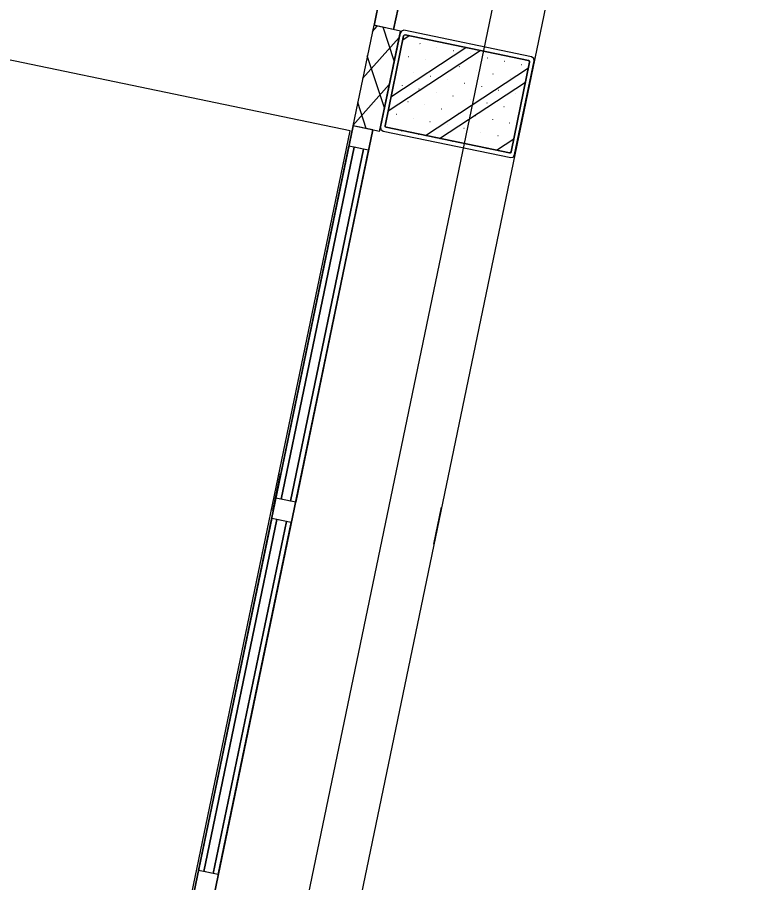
# Model space of a CAD drawing. Extents: x 81065 to 81486, y 452384 to 452681.
# Drawn here: x 81126.654 to 81128.767, y 452552.7 to 452555.226 of the extents above; entities that cross this region are included whole.
import ezdxf

# ---------------------------------------------------------------- set-up
doc = ezdxf.new("R2010")
doc.units = 0
doc.layers.add('B-BH-VH-KANTOPSLUITING-GV', color=7, linetype='Continuous')

msp = doc.modelspace()

# ---------------------------------------------------------------- linework, layer by layer
at = {"layer": 'B-BH-VH-KANTOPSLUITING-GV'}
for p, q in [((81122.2553, 452526.6302), (81131.0942, 452569.2132)), ((81123.1371, 452531.6334), (81130.9161, 452569.0924)), ((81127.6961, 452555.2024), (81128.6111, 452559.6084)), ((81128.6111, 452559.6084), (81127.6961, 452555.2024)), ((81127.7531, 452555.1904), (81128.6681, 452559.5964)), ((81128.6681, 452559.5964), (81127.7531, 452555.1904)), ((81127.6261, 452554.8954), (81118.8141, 452556.7254)), ((81127.6951, 452555.2034), (81127.6341, 452554.9094)), ((81127.6911, 452555.1854), (81127.7051, 452555.2004)), ((81127.7731, 452555.1864), (81127.6951, 452555.2034)), ((81127.7531, 452555.1904), (81127.6961, 452555.2024)), ((81127.7531, 452555.1904), (81127.6961, 452555.2024)), ((81127.7551, 452555.0994), (81127.7221, 452555.1974)), ((81127.7121, 452554.8934), (81127.7731, 452555.1864)), ((81127.7721, 452555.1804), (81127.7151, 452554.9064)), ((81127.7281, 452554.9094), (81127.7821, 452555.1724)), ((81127.7821, 452555.1724), (81127.7281, 452554.9094)), ((81127.7761, 452555.1864), (81127.7721, 452555.1804)), ((81127.7831, 452555.1884), (81127.7761, 452555.1864)), ((81127.7801, 452555.1604), (81127.7981, 452555.1734)), ((81127.7821, 452555.1724), (81127.7841, 452555.1744)), ((81127.7841, 452555.1744), (81127.7821, 452555.1724)), ((81128.1561, 452555.1114), (81127.7831, 452555.1884)), ((81127.7841, 452555.1744), (81127.7871, 452555.1754)), ((81127.7871, 452555.1754), (81127.7841, 452555.1744)), ((81127.7871, 452555.1754), (81128.1471, 452555.1004)), ((81128.1471, 452555.1004), (81127.7871, 452555.1754)), ((81127.6621, 452555.0474), (81127.7691, 452555.1674)), ((81127.7801, 452555.1604), (81127.7801, 452555.1604)), ((81127.8291, 452555.1504), (81127.8301, 452555.1494)), ((81127.7371, 452554.9534), (81128.0061, 452555.1294)), ((81127.7451, 452554.9944), (81127.9641, 452555.1384)), ((81127.8791, 452555.1394), (81127.8791, 452555.1394)), ((81127.9281, 452555.1294), (81127.9291, 452555.1294)), ((81127.9781, 452555.1194), (81127.9781, 452555.1194)), ((81127.7261, 452554.9624), (81127.6761, 452555.1144)), ((81127.7951, 452555.1124), (81127.7961, 452555.1124)), ((81127.8451, 452555.1024), (81127.8451, 452555.1024)), ((81128.0271, 452555.1084), (81128.0281, 452555.1084)), ((81128.0771, 452555.0984), (81128.0781, 452555.0984)), ((81128.1501, 452555.0954), (81128.0961, 452554.8334)), ((81128.0961, 452554.8334), (81128.1501, 452555.0954)), ((81128.1061, 452554.8254), (81128.1631, 452555.0994)), ((81128.1471, 452555.1004), (81128.1501, 452555.0984)), ((81128.1501, 452555.0984), (81128.1471, 452555.1004)), ((81128.1501, 452555.0984), (81128.1501, 452555.0954)), ((81128.1501, 452555.0954), (81128.1501, 452555.0984)), ((81128.1621, 452555.1064), (81128.1561, 452555.1114)), ((81128.1631, 452555.0994), (81128.1621, 452555.1064)), ((81127.7621, 452555.0754), (81127.7631, 452555.0754)), ((81127.8461, 452554.8814), (81128.1471, 452555.0784)), ((81127.8941, 452555.0924), (81127.8951, 452555.0924)), ((81127.9441, 452555.0824), (81127.9451, 452555.0814)), ((81127.9941, 452555.0714), (81127.9941, 452555.0714)), ((81128.1261, 452555.0884), (81128.1271, 452555.0884)), ((81127.8121, 452555.0654), (81127.8121, 452555.0654)), ((81127.8611, 452555.0544), (81127.8621, 452555.0544)), ((81127.9111, 452555.0444), (81127.9111, 452555.0444)), ((81128.0431, 452555.0614), (81128.0441, 452555.0614)), ((81128.0931, 452555.0514), (81128.0931, 452555.0514)), ((81127.6341, 452554.9104), (81127.7401, 452555.0304)), ((81127.7781, 452555.0284), (81127.7781, 452555.0274)), ((81127.8871, 452554.8724), (81128.1381, 452555.0374)), ((81127.9601, 452555.0344), (81127.9611, 452555.0344)), ((81128.0101, 452555.0244), (81128.0101, 452555.0234)), ((81127.8271, 452555.0174), (81127.8281, 452555.0174)), ((81127.8771, 452555.0074), (81127.8771, 452555.0074)), ((81127.9261, 452554.9974), (81127.9271, 452554.9974)), ((81128.0591, 452555.0134), (81128.0601, 452555.0134)), ((81128.1091, 452555.0034), (81128.1091, 452555.0034)), ((81127.6731, 452554.9014), (81127.6481, 452554.9774)), ((81127.6731, 452554.9014), (81127.6481, 452554.9774)), ((81127.7441, 452554.9904), (81127.7451, 452554.9904)), ((81127.7941, 452554.9804), (81127.7951, 452554.9804)), ((81127.8441, 452554.9704), (81127.8441, 452554.9704)), ((81127.9761, 452554.9864), (81127.9761, 452554.9864)), ((81128.0251, 452554.9764), (81128.0261, 452554.9764)), ((81127.7601, 452554.9434), (81127.7611, 452554.9434)), ((81127.8931, 452554.9594), (81127.8941, 452554.9594)), ((81127.9431, 452554.9494), (81127.9431, 452554.9494)), ((81128.0751, 452554.9664), (81128.0761, 452554.9664)), ((81127.8101, 452554.9324), (81127.8101, 452554.9324)), ((81127.8591, 452554.9224), (81127.8601, 452554.9224)), ((81127.9921, 452554.9394), (81127.9931, 452554.9394)), ((81128.0421, 452554.9294), (81128.0421, 452554.9284)), ((81128.0911, 452554.9184), (81128.0921, 452554.9184)), ((81126.7201, 452550.5034), (81127.6351, 452554.9094)), ((81127.6351, 452554.9094), (81126.7201, 452550.5034)), ((81126.7331, 452550.5994), (81127.6261, 452554.8954)), ((81126.7771, 452550.4914), (81127.6921, 452554.8974)), ((81127.6921, 452554.8974), (81126.7771, 452550.4914)), ((81127.7121, 452554.8934), (81127.6341, 452554.9094)), ((81127.6921, 452554.8974), (81127.6351, 452554.9094)), ((81127.6921, 452554.8974), (81127.6351, 452554.9094)), ((81127.7121, 452554.8934), (81127.7121, 452554.8934)), ((81127.7151, 452554.9064), (81127.7161, 452554.8984)), ((81127.7161, 452554.8984), (81127.7221, 452554.8944)), ((81127.7221, 452554.8944), (81128.0951, 452554.8174)), ((81127.7281, 452554.9064), (81127.7281, 452554.9094)), ((81127.7281, 452554.9094), (81127.7281, 452554.9064)), ((81127.7311, 452554.9054), (81127.7281, 452554.9064)), ((81127.7281, 452554.9064), (81127.7311, 452554.9054)), ((81128.0911, 452554.8304), (81127.7311, 452554.9054)), ((81127.7311, 452554.9054), (81128.0911, 452554.8304)), ((81127.7761, 452554.8954), (81127.7771, 452554.8954)), ((81127.9091, 452554.9124), (81127.9091, 452554.9124)), ((81127.9581, 452554.9024), (81127.9591, 452554.9024)), ((81128.0081, 452554.8914), (81128.0081, 452554.8914)), ((81127.8261, 452554.8854), (81127.8271, 452554.8854)), ((81127.8751, 452554.8754), (81127.8761, 452554.8744)), ((81128.0531, 452554.8384), (81128.1041, 452554.8714)), ((81128.0571, 452554.8814), (81128.0581, 452554.8814)), ((81127.4091, 452553.8224), (81127.6221, 452554.8504)), ((81127.6221, 452554.8504), (81127.4091, 452553.8224)), ((81127.4091, 452553.8224), (81127.6221, 452554.8504)), ((81127.6221, 452554.8504), (81127.4091, 452553.8224)), ((81127.4091, 452553.8224), (81127.6221, 452554.8504)), ((81127.6221, 452554.8504), (81127.4091, 452553.8224)), ((81127.4091, 452553.8224), (81127.6221, 452554.8504)), ((81127.6221, 452554.8504), (81127.4091, 452553.8224)), ((81127.4091, 452553.8224), (81127.6221, 452554.8504)), ((81127.6221, 452554.8504), (81127.4091, 452553.8224)), ((81127.4091, 452553.8224), (81127.6221, 452554.8504)), ((81127.6221, 452554.8504), (81127.4091, 452553.8224)), ((81127.4091, 452553.8224), (81127.6221, 452554.8504)), ((81127.6221, 452554.8504), (81127.4091, 452553.8224)), ((81127.4091, 452553.8224), (81127.6221, 452554.8504)), ((81127.6221, 452554.8504), (81127.4091, 452553.8224)), ((81127.4251, 452553.8194), (81127.6381, 452554.8474)), ((81127.6381, 452554.8474), (81127.4251, 452553.8194)), ((81127.4251, 452553.8194), (81127.6381, 452554.8474)), ((81127.6381, 452554.8474), (81127.4251, 452553.8194)), ((81127.4251, 452553.8194), (81127.6381, 452554.8474)), ((81127.6381, 452554.8474), (81127.4251, 452553.8194)), ((81127.4251, 452553.8194), (81127.6381, 452554.8474)), ((81127.6381, 452554.8474), (81127.4251, 452553.8194)), ((81127.6381, 452554.8474), (81127.4251, 452553.8194)), ((81127.4251, 452553.8194), (81127.6381, 452554.8474)), ((81127.6381, 452554.8474), (81127.4251, 452553.8194)), ((81127.4251, 452553.8194), (81127.6381, 452554.8474)), ((81127.6381, 452554.8474), (81127.4251, 452553.8194)), ((81127.4251, 452553.8194), (81127.6381, 452554.8474)), ((81127.6381, 452554.8474), (81127.4251, 452553.8194)), ((81127.4251, 452553.8194), (81127.6381, 452554.8474)), ((81127.4521, 452553.8134), (81127.6651, 452554.8414)), ((81127.6651, 452554.8414), (81127.4521, 452553.8134)), ((81127.4521, 452553.8134), (81127.6651, 452554.8414)), ((81127.6651, 452554.8414), (81127.4521, 452553.8134)), ((81127.4521, 452553.8134), (81127.6651, 452554.8414)), ((81127.6651, 452554.8414), (81127.4521, 452553.8134)), ((81127.4521, 452553.8134), (81127.6651, 452554.8414)), ((81127.6651, 452554.8414), (81127.4521, 452553.8134)), ((81127.6651, 452554.8414), (81127.4521, 452553.8134)), ((81127.4521, 452553.8134), (81127.6651, 452554.8414)), ((81127.6651, 452554.8414), (81127.4521, 452553.8134)), ((81127.4521, 452553.8134), (81127.6651, 452554.8414)), ((81127.6651, 452554.8414), (81127.4521, 452553.8134)), ((81127.4521, 452553.8134), (81127.6651, 452554.8414)), ((81127.6651, 452554.8414), (81127.4521, 452553.8134)), ((81127.4521, 452553.8134), (81127.6651, 452554.8414)), ((81127.6801, 452554.8384), (81127.6221, 452554.8504)), ((81127.6801, 452554.8384), (81127.6221, 452554.8504)), ((81127.6801, 452554.8384), (81127.6221, 452554.8504)), ((81127.6801, 452554.8384), (81127.6221, 452554.8504)), ((81127.6801, 452554.8384), (81127.6221, 452554.8504)), ((81127.6801, 452554.8384), (81127.6221, 452554.8504)), ((81127.6801, 452554.8384), (81127.6221, 452554.8504)), ((81127.6801, 452554.8384), (81127.6221, 452554.8504)), ((81127.6801, 452554.8384), (81127.6221, 452554.8504)), ((81127.6801, 452554.8384), (81127.6221, 452554.8504)), ((81127.6801, 452554.8384), (81127.6221, 452554.8504)), ((81127.6801, 452554.8384), (81127.6221, 452554.8504)), ((81127.6801, 452554.8384), (81127.6221, 452554.8504)), ((81127.6801, 452554.8384), (81127.6221, 452554.8504)), ((81127.6801, 452554.8384), (81127.6221, 452554.8504)), ((81127.6801, 452554.8384), (81127.6221, 452554.8504)), ((81127.6651, 452554.8414), (81127.6381, 452554.8474)), ((81127.6651, 452554.8414), (81127.6381, 452554.8474)), ((81127.6651, 452554.8414), (81127.6381, 452554.8474)), ((81127.6651, 452554.8414), (81127.6381, 452554.8474)), ((81127.6651, 452554.8414), (81127.6381, 452554.8474)), ((81127.6651, 452554.8414), (81127.6381, 452554.8474)), ((81127.6651, 452554.8414), (81127.6381, 452554.8474)), ((81127.6651, 452554.8414), (81127.6381, 452554.8474)), ((81127.6651, 452554.8414), (81127.6381, 452554.8474)), ((81127.6651, 452554.8414), (81127.6381, 452554.8474)), ((81127.6651, 452554.8414), (81127.6381, 452554.8474)), ((81127.6651, 452554.8414), (81127.6381, 452554.8474)), ((81127.6651, 452554.8414), (81127.6381, 452554.8474)), ((81127.6651, 452554.8414), (81127.6381, 452554.8474)), ((81127.6651, 452554.8414), (81127.6381, 452554.8474)), ((81127.6651, 452554.8414), (81127.6381, 452554.8474)), ((81127.9251, 452554.8644), (81127.9261, 452554.8644)), ((81127.9751, 452554.8544), (81127.9751, 452554.8544)), ((81128.0241, 452554.8444), (81128.0251, 452554.8444)), ((81127.4671, 452553.8104), (81127.6801, 452554.8384)), ((81127.6801, 452554.8384), (81127.4671, 452553.8104)), ((81127.4671, 452553.8104), (81127.6801, 452554.8384)), ((81127.6801, 452554.8384), (81127.4671, 452553.8104)), ((81127.4671, 452553.8104), (81127.6801, 452554.8384)), ((81127.6801, 452554.8384), (81127.4671, 452553.8104)), ((81127.4671, 452553.8104), (81127.6801, 452554.8384)), ((81127.6801, 452554.8384), (81127.4671, 452553.8104)), ((81127.4671, 452553.8104), (81127.6801, 452554.8384)), ((81127.6801, 452554.8384), (81127.4671, 452553.8104)), ((81127.4671, 452553.8104), (81127.6801, 452554.8384)), ((81127.6801, 452554.8384), (81127.4671, 452553.8104)), ((81127.4671, 452553.8104), (81127.6801, 452554.8384)), ((81127.6801, 452554.8384), (81127.4671, 452553.8104)), ((81127.4671, 452553.8104), (81127.6801, 452554.8384)), ((81127.6801, 452554.8384), (81127.4671, 452553.8104)), ((81128.0741, 452554.8334), (81128.0741, 452554.8334)), ((81128.0941, 452554.8304), (81128.0911, 452554.8304)), ((81128.0911, 452554.8304), (81128.0941, 452554.8304)), ((81128.0961, 452554.8334), (81128.0941, 452554.8304)), ((81128.0941, 452554.8304), (81128.0961, 452554.8334)), ((81128.0951, 452554.8174), (81128.1021, 452554.8184)), ((81128.1021, 452554.8184), (81128.1061, 452554.8254)), ((81127.4001, 452553.7864), (81127.4231, 452553.8944)), ((81127.4671, 452553.8104), (81127.4091, 452553.8224)), ((81127.4671, 452553.8104), (81127.4091, 452553.8224)), ((81127.4671, 452553.8104), (81127.4091, 452553.8224)), ((81127.4671, 452553.8104), (81127.4091, 452553.8224)), ((81127.4671, 452553.8104), (81127.4091, 452553.8224)), ((81127.4671, 452553.8104), (81127.4091, 452553.8224)), ((81127.4671, 452553.8104), (81127.4091, 452553.8224)), ((81127.4671, 452553.8104), (81127.4091, 452553.8224)), ((81127.4671, 452553.8104), (81127.4091, 452553.8224)), ((81127.4671, 452553.8104), (81127.4091, 452553.8224)), ((81127.4671, 452553.8104), (81127.4091, 452553.8224)), ((81127.4671, 452553.8104), (81127.4091, 452553.8224)), ((81127.4671, 452553.8104), (81127.4091, 452553.8224)), ((81127.4671, 452553.8104), (81127.4091, 452553.8224)), ((81127.4671, 452553.8104), (81127.4091, 452553.8224)), ((81127.4671, 452553.8104), (81127.4091, 452553.8224)), ((81127.4521, 452553.8134), (81127.4251, 452553.8194)), ((81127.4521, 452553.8134), (81127.4251, 452553.8194)), ((81127.4521, 452553.8134), (81127.4251, 452553.8194)), ((81127.4521, 452553.8134), (81127.4251, 452553.8194)), ((81127.4521, 452553.8134), (81127.4251, 452553.8194)), ((81127.4521, 452553.8134), (81127.4251, 452553.8194)), ((81127.4521, 452553.8134), (81127.4251, 452553.8194)), ((81127.4521, 452553.8134), (81127.4251, 452553.8194)), ((81127.4521, 452553.8134), (81127.4251, 452553.8194)), ((81127.4521, 452553.8134), (81127.4251, 452553.8194)), ((81127.4521, 452553.8134), (81127.4251, 452553.8194)), ((81127.4521, 452553.8134), (81127.4251, 452553.8194)), ((81127.4521, 452553.8134), (81127.4251, 452553.8194)), ((81127.4521, 452553.8134), (81127.4251, 452553.8194)), ((81127.4521, 452553.8134), (81127.4251, 452553.8194)), ((81127.4521, 452553.8134), (81127.4251, 452553.8194)), ((81127.8701, 452553.6884), (81127.8931, 452553.7964)), ((81127.1831, 452552.7354), (81127.3971, 452553.7634)), ((81127.3971, 452553.7634), (81127.1831, 452552.7354)), ((81127.1831, 452552.7354), (81127.3971, 452553.7634)), ((81127.3971, 452553.7634), (81127.1831, 452552.7354)), ((81127.1831, 452552.7354), (81127.3971, 452553.7634)), ((81127.3971, 452553.7634), (81127.1831, 452552.7354)), ((81127.1831, 452552.7354), (81127.3971, 452553.7634)), ((81127.3971, 452553.7634), (81127.1831, 452552.7354)), ((81127.1831, 452552.7354), (81127.3971, 452553.7634)), ((81127.3971, 452553.7634), (81127.1831, 452552.7354)), ((81127.1831, 452552.7354), (81127.3971, 452553.7634)), ((81127.3971, 452553.7634), (81127.1831, 452552.7354)), ((81127.1831, 452552.7354), (81127.3971, 452553.7634)), ((81127.3971, 452553.7634), (81127.1831, 452552.7354)), ((81127.1831, 452552.7354), (81127.3971, 452553.7634)), ((81127.3971, 452553.7634), (81127.1831, 452552.7354)), ((81127.4121, 452553.7604), (81127.1991, 452552.7324)), ((81127.1991, 452552.7324), (81127.4121, 452553.7604)), ((81127.1991, 452552.7324), (81127.4121, 452553.7604)), ((81127.4121, 452553.7604), (81127.1991, 452552.7324)), ((81127.1991, 452552.7324), (81127.4121, 452553.7604)), ((81127.4121, 452553.7604), (81127.1991, 452552.7324)), ((81127.4121, 452553.7604), (81127.1991, 452552.7324)), ((81127.1991, 452552.7324), (81127.4121, 452553.7604)), ((81127.1991, 452552.7324), (81127.4121, 452553.7604)), ((81127.4121, 452553.7604), (81127.1991, 452552.7324)), ((81127.1991, 452552.7324), (81127.4121, 452553.7604)), ((81127.4121, 452553.7604), (81127.1991, 452552.7324)), ((81127.1991, 452552.7324), (81127.4121, 452553.7604)), ((81127.4121, 452553.7604), (81127.1991, 452552.7324)), ((81127.1991, 452552.7324), (81127.4121, 452553.7604)), ((81127.4121, 452553.7604), (81127.1991, 452552.7324)), ((81127.4401, 452553.7544), (81127.2261, 452552.7264)), ((81127.2261, 452552.7264), (81127.4401, 452553.7544)), ((81127.2261, 452552.7264), (81127.4401, 452553.7544)), ((81127.4401, 452553.7544), (81127.2261, 452552.7264)), ((81127.2261, 452552.7264), (81127.4401, 452553.7544)), ((81127.4401, 452553.7544), (81127.2261, 452552.7264)), ((81127.4401, 452553.7544), (81127.2261, 452552.7264)), ((81127.2261, 452552.7264), (81127.4401, 452553.7544)), ((81127.2261, 452552.7264), (81127.4401, 452553.7544)), ((81127.4401, 452553.7544), (81127.2261, 452552.7264)), ((81127.2261, 452552.7264), (81127.4401, 452553.7544)), ((81127.4401, 452553.7544), (81127.2261, 452552.7264)), ((81127.2261, 452552.7264), (81127.4401, 452553.7544)), ((81127.4401, 452553.7544), (81127.2261, 452552.7264)), ((81127.2261, 452552.7264), (81127.4401, 452553.7544)), ((81127.4401, 452553.7544), (81127.2261, 452552.7264)), ((81127.4541, 452553.7514), (81127.3971, 452553.7634)), ((81127.4541, 452553.7514), (81127.3971, 452553.7634)), ((81127.4541, 452553.7514), (81127.3971, 452553.7634)), ((81127.4541, 452553.7514), (81127.3971, 452553.7634)), ((81127.4541, 452553.7514), (81127.3971, 452553.7634)), ((81127.4541, 452553.7514), (81127.3971, 452553.7634)), ((81127.4541, 452553.7514), (81127.3971, 452553.7634)), ((81127.4541, 452553.7514), (81127.3971, 452553.7634)), ((81127.4541, 452553.7514), (81127.3971, 452553.7634)), ((81127.4541, 452553.7514), (81127.3971, 452553.7634)), ((81127.4541, 452553.7514), (81127.3971, 452553.7634)), ((81127.4541, 452553.7514), (81127.3971, 452553.7634)), ((81127.4541, 452553.7514), (81127.3971, 452553.7634)), ((81127.4541, 452553.7514), (81127.3971, 452553.7634)), ((81127.4541, 452553.7514), (81127.3971, 452553.7634)), ((81127.4541, 452553.7514), (81127.3971, 452553.7634)), ((81127.4401, 452553.7544), (81127.4121, 452553.7604)), ((81127.4401, 452553.7544), (81127.4121, 452553.7604)), ((81127.4401, 452553.7544), (81127.4121, 452553.7604)), ((81127.4401, 452553.7544), (81127.4121, 452553.7604)), ((81127.4401, 452553.7544), (81127.4121, 452553.7604)), ((81127.4401, 452553.7544), (81127.4121, 452553.7604)), ((81127.4401, 452553.7544), (81127.4121, 452553.7604)), ((81127.4401, 452553.7544), (81127.4121, 452553.7604)), ((81127.4401, 452553.7544), (81127.4121, 452553.7604)), ((81127.4401, 452553.7544), (81127.4121, 452553.7604)), ((81127.4401, 452553.7544), (81127.4121, 452553.7604)), ((81127.4401, 452553.7544), (81127.4121, 452553.7604)), ((81127.4401, 452553.7544), (81127.4121, 452553.7604)), ((81127.4401, 452553.7544), (81127.4121, 452553.7604)), ((81127.4401, 452553.7544), (81127.4121, 452553.7604)), ((81127.4401, 452553.7544), (81127.4121, 452553.7604)), ((81127.2411, 452552.7234), (81127.4541, 452553.7514)), ((81127.4541, 452553.7514), (81127.2411, 452552.7234)), ((81127.2411, 452552.7234), (81127.4541, 452553.7514)), ((81127.4541, 452553.7514), (81127.2411, 452552.7234)), ((81127.2411, 452552.7234), (81127.4541, 452553.7514)), ((81127.4541, 452553.7514), (81127.2411, 452552.7234)), ((81127.2411, 452552.7234), (81127.4541, 452553.7514)), ((81127.4541, 452553.7514), (81127.2411, 452552.7234)), ((81127.2411, 452552.7234), (81127.4541, 452553.7514)), ((81127.4541, 452553.7514), (81127.2411, 452552.7234)), ((81127.2411, 452552.7234), (81127.4541, 452553.7514)), ((81127.4541, 452553.7514), (81127.2411, 452552.7234)), ((81127.2411, 452552.7234), (81127.4541, 452553.7514)), ((81127.4541, 452553.7514), (81127.2411, 452552.7234)), ((81127.2411, 452552.7234), (81127.4541, 452553.7514)), ((81127.4541, 452553.7514), (81127.2411, 452552.7234)), ((81127.2411, 452552.7234), (81127.1831, 452552.7354)), ((81127.2411, 452552.7234), (81127.1831, 452552.7354)), ((81127.2411, 452552.7234), (81127.1831, 452552.7354)), ((81127.2411, 452552.7234), (81127.1831, 452552.7354)), ((81127.2411, 452552.7234), (81127.1831, 452552.7354)), ((81127.2411, 452552.7234), (81127.1831, 452552.7354)), ((81127.2411, 452552.7234), (81127.1831, 452552.7354)), ((81127.2411, 452552.7234), (81127.1831, 452552.7354)), ((81127.2411, 452552.7234), (81127.1831, 452552.7354)), ((81127.2411, 452552.7234), (81127.1831, 452552.7354)), ((81127.2411, 452552.7234), (81127.1831, 452552.7354)), ((81127.2411, 452552.7234), (81127.1831, 452552.7354)), ((81127.2411, 452552.7234), (81127.1831, 452552.7354)), ((81127.2411, 452552.7234), (81127.1831, 452552.7354)), ((81127.2411, 452552.7234), (81127.1831, 452552.7354)), ((81127.2411, 452552.7234), (81127.1831, 452552.7354)), ((81127.2261, 452552.7264), (81127.1991, 452552.7324)), ((81127.2261, 452552.7264), (81127.1991, 452552.7324)), ((81127.2261, 452552.7264), (81127.1991, 452552.7324)), ((81127.2261, 452552.7264), (81127.1991, 452552.7324)), ((81127.2261, 452552.7264), (81127.1991, 452552.7324)), ((81127.2261, 452552.7264), (81127.1991, 452552.7324)), ((81127.2261, 452552.7264), (81127.1991, 452552.7324)), ((81127.2261, 452552.7264), (81127.1991, 452552.7324)), ((81127.2261, 452552.7264), (81127.1991, 452552.7324)), ((81127.2261, 452552.7264), (81127.1991, 452552.7324)), ((81127.2261, 452552.7264), (81127.1991, 452552.7324)), ((81127.2261, 452552.7264), (81127.1991, 452552.7324)), ((81127.2261, 452552.7264), (81127.1991, 452552.7324)), ((81127.2261, 452552.7264), (81127.1991, 452552.7324)), ((81127.2261, 452552.7264), (81127.1991, 452552.7324)), ((81127.2261, 452552.7264), (81127.1991, 452552.7324))]:
    msp.add_line(p, q, dxfattribs=at)

doc.saveas('drawing.dxf')
